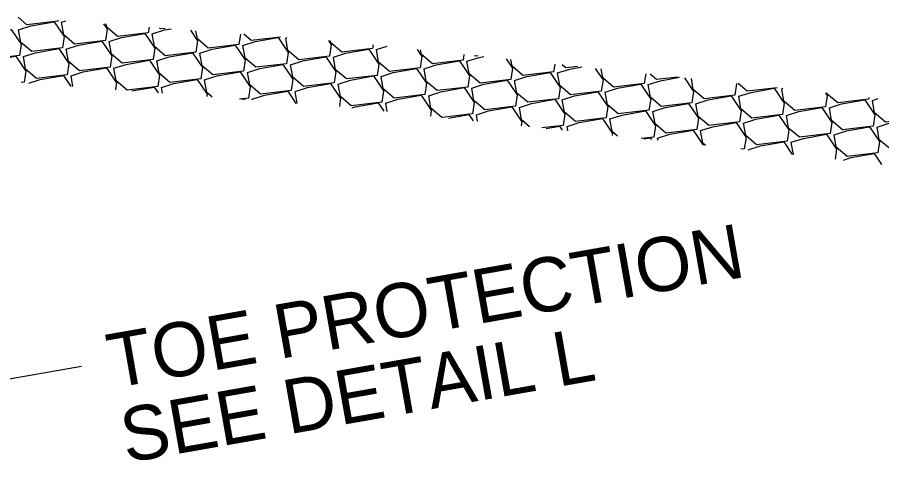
# Model space of a CAD drawing. Extents: x 2384780 to 2405432, y 547869 to 573706.
# Drawn here: x 2393717.3 to 2393797.1, y 553686.8 to 553727.9 of the extents above; entities that cross this region are included whole.
import ezdxf

# ---------------------------------------------------------------- set-up
doc = ezdxf.new("R2010")
doc.units = 0
doc.layers.add('Old_Level_5', color=7, linetype='Continuous')

msp = doc.modelspace()

# ---------------------------------------------------------------- linework, layer by layer
at = {"layer": 'Old_Level_5'}
msp.add_line((2393723.262, 553695.657), (2393713.414, 553693.921), dxfattribs=at)
for points in [[(2393721.074, 553727.627), (2393721.061, 553727.544), (2393718.226, 553727.209), (2393717.411, 553727.903)], [(2393717.458, 553726.743), (2393718.587, 553727.108), (2393720.729, 553727.485), (2393721.656, 553726.113), (2393721.498, 553725.069), (2393718.663, 553724.735), (2393717.662, 553725.586), (2393717.458, 553726.743)], [(2393721.422, 553727.443), (2393721.819, 553727.571)], [(2393725.284, 553727.309), (2393725.62, 553726.812), (2393725.461, 553725.769), (2393722.627, 553725.434), (2393721.626, 553726.285), (2393721.422, 553727.443)], [(2393729.505, 553726.992), (2393729.425, 553726.468), (2393726.59, 553726.133), (2393725.59, 553726.984), (2393725.536, 553727.291)], [(2393713.494, 553726.044), (2393714.623, 553726.409), (2393716.765, 553726.786), (2393717.692, 553725.414), (2393717.534, 553724.37), (2393714.699, 553724.036), (2393713.698, 553724.887), (2393713.494, 553726.044)], [(2393725.822, 553725.667), (2393726.951, 553726.031), (2393729.093, 553726.409), (2393730.02, 553725.037), (2393729.862, 553723.993), (2393727.027, 553723.658), (2393726.026, 553724.51), (2393725.822, 553725.667)], [(2393729.786, 553726.366), (2393730.915, 553726.73), (2393731.531, 553726.839)], [(2393733.33, 553726.703), (2393733.984, 553725.736), (2393733.825, 553724.692), (2393730.99, 553724.357), (2393729.99, 553725.209), (2393729.786, 553726.366)], [(2393730.972, 553726.881), (2393730.554, 553726.831), (2393730.45, 553726.92)], [(2393737.936, 553726.356), (2393737.789, 553725.391), (2393734.954, 553725.056), (2393733.954, 553725.908), (2393733.82, 553726.666)], [(2393741.641, 553726.077), (2393738.918, 553725.755), (2393738.239, 553726.333)], [(2393721.858, 553724.968), (2393722.987, 553725.332), (2393725.129, 553725.71), (2393726.056, 553724.338), (2393725.898, 553723.294), (2393723.063, 553722.959), (2393722.062, 553723.811), (2393721.858, 553724.968)], [(2393734.186, 553724.591), (2393735.315, 553724.955), (2393737.457, 553725.332), (2393738.384, 553723.96), (2393738.226, 553722.917), (2393735.391, 553722.582), (2393734.39, 553723.434), (2393734.186, 553724.591)], [(2393738.15, 553725.289), (2393739.279, 553725.654), (2393741.421, 553726.031), (2393742.348, 553724.659), (2393742.189, 553723.615), (2393739.354, 553723.281), (2393738.354, 553724.133), (2393738.15, 553725.289)], [(2393742.114, 553725.988), (2393742.246, 553726.031)], [(2393746.051, 553725.745), (2393746.312, 553725.358), (2393746.153, 553724.314), (2393743.318, 553723.98), (2393742.318, 553724.831), (2393742.114, 553725.988)], [(2393750.171, 553725.367), (2393750.117, 553725.014), (2393747.282, 553724.679), (2393746.282, 553725.53), (2393746.246, 553725.73)], [(2393717.894, 553724.269), (2393719.023, 553724.633), (2393721.165, 553725.011), (2393722.093, 553723.639), (2393721.934, 553722.595), (2393719.099, 553722.26), (2393718.098, 553723.112), (2393717.894, 553724.269)], [(2393730.222, 553723.892), (2393731.351, 553724.256), (2393733.493, 553724.633), (2393734.421, 553723.261), (2393734.262, 553722.218), (2393731.427, 553721.883), (2393730.426, 553722.735), (2393730.222, 553723.892)], [(2393746.514, 553724.213), (2393747.643, 553724.577), (2393749.785, 553724.955), (2393750.712, 553723.583), (2393750.553, 553722.539), (2393747.718, 553722.204), (2393746.718, 553723.056), (2393746.514, 553724.213)], [(2393750.478, 553724.912), (2393751.463, 553725.23)], [(2393754.234, 553724.935), (2393754.676, 553724.282), (2393754.517, 553723.238), (2393751.682, 553722.903), (2393750.682, 553723.755), (2393750.478, 553724.912)], [(2393758.563, 553724.475), (2393758.481, 553723.937), (2393755.646, 553723.602), (2393754.646, 553724.454), (2393754.567, 553724.9)], [(2393713.931, 553723.57), (2393715.059, 553723.934), (2393717.201, 553724.312), (2393718.129, 553722.94), (2393717.97, 553721.896), (2393717.706, 553721.865)], [(2393726.258, 553723.193), (2393727.387, 553723.557), (2393729.529, 553723.934), (2393730.456, 553722.562), (2393730.298, 553721.519), (2393727.463, 553721.184), (2393726.462, 553722.035), (2393726.258, 553723.193)], [(2393742.55, 553723.514), (2393743.679, 553723.878), (2393745.821, 553724.256), (2393746.748, 553722.883), (2393746.59, 553721.84), (2393743.755, 553721.505), (2393742.754, 553722.357), (2393742.55, 553723.514)], [(2393754.878, 553723.137), (2393756.007, 553723.501), (2393758.149, 553723.878), (2393759.076, 553722.506), (2393758.917, 553721.463), (2393756.083, 553721.128), (2393755.082, 553721.98), (2393754.878, 553723.137)], [(2393758.842, 553723.836), (2393759.97, 553724.2), (2393760.414, 553724.278)], [(2393762.462, 553724.06), (2393763.04, 553723.205), (2393762.881, 553722.162), (2393760.046, 553721.827), (2393759.046, 553722.679), (2393758.842, 553723.836)], [(2393759.887, 553724.334), (2393759.61, 553724.301), (2393759.527, 553724.372)], [(2393766.955, 553723.582), (2393766.845, 553722.861), (2393764.01, 553722.526), (2393763.01, 553723.377), (2393762.897, 553724.014)], [(2393722.294, 553722.494), (2393723.423, 553722.858), (2393725.565, 553723.236), (2393726.493, 553721.863), (2393726.394, 553721.211)], [(2393738.586, 553722.815), (2393739.715, 553723.179), (2393741.857, 553723.557), (2393742.784, 553722.185), (2393742.626, 553721.141), (2393739.791, 553720.806), (2393738.79, 553721.658), (2393738.586, 553722.815)], [(2393750.914, 553722.438), (2393752.043, 553722.802), (2393754.185, 553723.179), (2393755.112, 553721.807), (2393754.953, 553720.764), (2393752.118, 553720.429), (2393751.118, 553721.28), (2393750.914, 553722.438)], [(2393767.206, 553722.759), (2393768.334, 553723.123), (2393769.44, 553723.318)], [(2393770.69, 553723.185), (2393771.404, 553722.128), (2393771.245, 553721.085), (2393768.41, 553720.75), (2393767.41, 553721.602), (2393767.206, 553722.759)], [(2393769.085, 553723.356), (2393767.974, 553723.225), (2393767.639, 553723.51)], [(2393775.347, 553722.69), (2393775.209, 553721.784), (2393772.374, 553721.449), (2393771.374, 553722.301), (2393771.228, 553723.128)], [(2393718.389, 553721.814), (2393719.459, 553722.159), (2393721.601, 553722.537), (2393722.289, 553721.52)], [(2393722.468, 553721.506), (2393722.294, 553722.494)], [(2393730.658, 553721.417), (2393731.787, 553721.782), (2393733.929, 553722.159), (2393734.857, 553720.787), (2393734.825, 553720.575)], [(2393734.622, 553722.116), (2393735.751, 553722.48), (2393737.893, 553722.858), (2393738.82, 553721.486), (2393738.662, 553720.442), (2393737.853, 553720.347)], [(2393746.95, 553721.739), (2393748.079, 553722.103), (2393750.221, 553722.481), (2393751.148, 553721.108), (2393750.99, 553720.065), (2393748.155, 553719.73), (2393747.154, 553720.581), (2393746.95, 553721.739)], [(2393763.242, 553722.06), (2393764.371, 553722.424), (2393766.513, 553722.802), (2393767.44, 553721.43), (2393767.281, 553720.386), (2393764.447, 553720.051), (2393763.446, 553720.903), (2393763.242, 553722.06)], [(2393775.57, 553721.683), (2393776.698, 553722.047), (2393778.465, 553722.358)], [(2393778.918, 553722.31), (2393779.768, 553721.052), (2393779.609, 553720.009), (2393776.774, 553719.674), (2393775.774, 553720.525), (2393775.57, 553721.683)], [(2393778.282, 553722.378), (2393776.338, 553722.148), (2393775.752, 553722.647)], [(2393783.697, 553721.802), (2393783.732, 553721.751), (2393783.573, 553720.708), (2393780.738, 553720.373), (2393779.738, 553721.225), (2393779.558, 553722.242)], [(2393727.903, 553721.096), (2393729.965, 553721.46), (2393730.335, 553720.913)], [(2393730.753, 553720.882), (2393730.658, 553721.417)], [(2393735.322, 553720.537), (2393734.826, 553720.959), (2393734.622, 553722.116)], [(2393742.986, 553721.04), (2393744.115, 553721.404), (2393746.257, 553721.782), (2393747.184, 553720.409), (2393747.069, 553719.652)], [(2393755.314, 553720.662), (2393756.443, 553721.026), (2393758.585, 553721.404), (2393759.512, 553720.032), (2393759.354, 553718.988), (2393756.545, 553718.657)], [(2393759.278, 553721.361), (2393760.407, 553721.725), (2393762.549, 553722.103), (2393763.476, 553720.731), (2393763.317, 553719.687), (2393760.482, 553719.353), (2393759.482, 553720.204), (2393759.278, 553721.361)], [(2393771.606, 553720.984), (2393772.735, 553721.348), (2393774.877, 553721.726), (2393775.804, 553720.353), (2393775.645, 553719.31), (2393772.811, 553718.975), (2393771.81, 553719.826), (2393771.606, 553720.984)], [(2393787.479, 553721.4), (2393784.702, 553721.072), (2393783.865, 553721.784)], [(2393783.934, 553720.606), (2393785.062, 553720.97), (2393787.204, 553721.348), (2393788.132, 553719.976), (2393787.973, 553718.932), (2393785.138, 553718.598), (2393784.138, 553719.449), (2393783.934, 553720.606)], [(2393787.897, 553721.305), (2393788.014, 553721.343)], [(2393739.022, 553720.341), (2393740.151, 553720.705), (2393742.293, 553721.083), (2393743.056, 553719.955)], [(2393743.179, 553719.945), (2393742.986, 553721.04)], [(2393751.35, 553719.963), (2393752.479, 553720.328), (2393754.621, 553720.705), (2393755.549, 553719.333), (2393755.463, 553718.772)], [(2393756.511, 553718.66), (2393755.518, 553719.505), (2393755.314, 553720.662)], [(2393767.642, 553720.285), (2393768.771, 553720.649), (2393770.913, 553721.027), (2393771.84, 553719.654), (2393771.681, 553718.611), (2393768.846, 553718.276), (2393767.846, 553719.128), (2393767.642, 553720.285)], [(2393779.97, 553719.907), (2393781.099, 553720.271), (2393783.241, 553720.649), (2393784.168, 553719.277), (2393784.009, 553718.233), (2393781.175, 553717.899), (2393780.174, 553718.75), (2393779.97, 553719.907)], [(2393791.925, 553720.927), (2393792.096, 553720.674), (2393791.937, 553719.631), (2393789.102, 553719.296), (2393788.101, 553720.148), (2393787.897, 553721.305)], [(2393795.927, 553720.502), (2393795.901, 553720.33), (2393793.066, 553719.995), (2393792.065, 553720.847), (2393792.053, 553720.913)], [(2393738.04, 553720.333), (2393738.329, 553720.384), (2393738.382, 553720.307)], [(2393739.037, 553720.258), (2393739.022, 553720.341)], [(2393748.24, 553719.54), (2393748.515, 553719.628), (2393750.657, 553720.006), (2393751.184, 553719.227)], [(2393751.486, 553719.195), (2393751.35, 553719.963)], [(2393763.678, 553719.586), (2393764.807, 553719.95), (2393766.949, 553720.328), (2393767.876, 553718.955), (2393767.718, 553717.912), (2393765.742, 553717.679)], [(2393776.006, 553719.208), (2393777.135, 553719.573), (2393779.277, 553719.95), (2393780.204, 553718.578), (2393780.046, 553717.534), (2393777.211, 553717.199), (2393776.21, 553718.051), (2393776.006, 553719.208)], [(2393792.297, 553719.53), (2393793.427, 553719.894), (2393795.569, 553720.272), (2393796.496, 553718.899), (2393796.337, 553717.856), (2393793.502, 553717.521), (2393792.502, 553718.373), (2393792.297, 553719.53)], [(2393796.262, 553720.229), (2393796.806, 553720.405)], [(2393800.204, 553719.977), (2393800.46, 553719.598), (2393800.301, 553718.555), (2393797.466, 553718.22), (2393796.465, 553719.071), (2393796.262, 553720.229)], [(2393759.714, 553718.887), (2393760.843, 553719.251), (2393762.985, 553719.629), (2393763.913, 553718.256), (2393763.855, 553717.879)], [(2393764.624, 553717.797), (2393763.882, 553718.429), (2393763.678, 553719.586)], [(2393772.042, 553718.51), (2393773.171, 553718.873), (2393775.313, 553719.251), (2393776.24, 553717.879), (2393776.082, 553716.836), (2393774.938, 553716.701)], [(2393788.334, 553718.831), (2393789.463, 553719.195), (2393791.605, 553719.573), (2393792.532, 553718.2), (2393792.373, 553717.157), (2393789.539, 553716.822), (2393788.538, 553717.674), (2393788.334, 553718.831)], [(2393757.123, 553718.595), (2393759.021, 553718.93), (2393759.412, 553718.352)], [(2393759.816, 553718.309), (2393759.714, 553718.887)], [(2393768.078, 553717.811), (2393769.207, 553718.174), (2393771.349, 553718.552), (2393772.277, 553717.18), (2393772.247, 553716.986)], [(2393772.737, 553716.934), (2393772.246, 553717.352), (2393772.042, 553718.51)], [(2393780.406, 553717.433), (2393781.535, 553717.797), (2393783.677, 553718.175), (2393784.604, 553716.802), (2393784.445, 553715.759), (2393784.135, 553715.722)], [(2393784.37, 553718.132), (2393785.499, 553718.496), (2393787.641, 553718.874), (2393788.568, 553717.501), (2393788.41, 553716.458), (2393785.575, 553716.123), (2393784.574, 553716.975), (2393784.37, 553718.132)], [(2393796.698, 553717.754), (2393797.827, 553718.118), (2393799.969, 553718.496), (2393800.896, 553717.124), (2393800.737, 553716.081), (2393797.902, 553715.745), (2393796.902, 553716.597), (2393796.698, 553717.754)], [(2393766.149, 553717.635), (2393767.385, 553717.853), (2393767.64, 553717.476)], [(2393768.147, 553717.423), (2393768.078, 553717.811)], [(2393776.442, 553716.734), (2393777.571, 553717.098), (2393779.713, 553717.476), (2393780.641, 553716.103), (2393780.639, 553716.094)], [(2393780.85, 553716.072), (2393780.61, 553716.276), (2393780.406, 553717.433)], [(2393792.734, 553717.056), (2393793.863, 553717.419), (2393796.005, 553717.797), (2393796.932, 553716.425), (2393796.774, 553715.382), (2393793.939, 553715.047), (2393792.938, 553715.898), (2393792.734, 553717.056)], [(2393775.174, 553716.675), (2393775.749, 553716.777), (2393775.868, 553716.601)], [(2393776.477, 553716.537), (2393776.442, 553716.734)], [(2393788.77, 553716.356), (2393789.899, 553716.721), (2393792.041, 553717.098), (2393792.968, 553715.726), (2393792.827, 553714.798)], [(2393784.806, 553715.657), (2393785.935, 553716.022), (2393788.077, 553716.399), (2393788.875, 553715.218)], [(2393788.973, 553715.208), (2393788.77, 553716.356)], [(2393784.808, 553715.651), (2393784.806, 553715.657)], [(2393793.59, 553714.716), (2393794.299, 553714.945), (2393796.441, 553715.323), (2393797.12, 553714.318)]]:
    msp.add_lwpolyline(points, dxfattribs=at)

# ---------------------------------------------------------------- texts
for s, p in [('TOE PROTECTION', (2393726.158, 553693.63)), ('SEE DETAIL L', (2393727.374, 553686.736))]:
    msp.add_text(s, height=5, rotation=10.00007, dxfattribs=at).set_placement(p)

doc.saveas('drawing.dxf')
